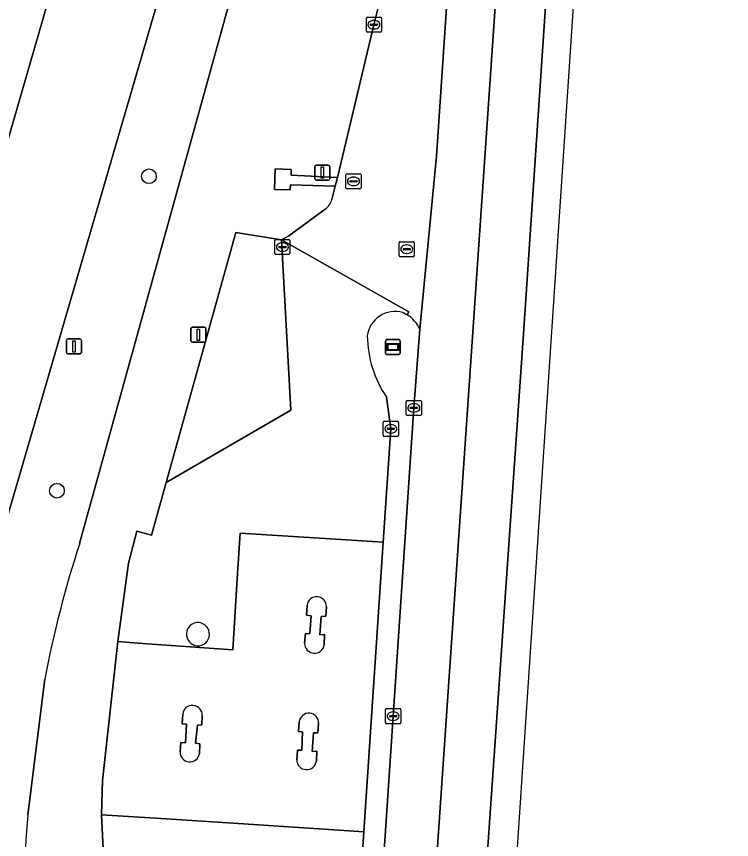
# Model space of a CAD drawing. Extents: x 161084 to 161928, y 385354 to 386522.
# Drawn here: x 161818.6 to 161866, y 385434.6 to 385489.1 of the extents above; entities that cross this region are included whole.
import ezdxf

# ---------------------------------------------------------------- set-up
doc = ezdxf.new("R2010")
doc.units = 0
for name, color, linetype in [('IMGEO_Berm_groen', 7, 'Continuous'), ('IMGEO_Berm_open', 7, 'Continuous'), ('IMGEO_Boom', 7, 'Continuous'), ('IMGEO_Kolk', 7, 'Continuous'), ('IMGEO_Lichtmast', 7, 'Continuous'), ('IMGEO_Parkeervlak_open', 7, 'Continuous'), ('IMGEO_Reclamebord', 7, 'Continuous'), ('IMGEO_Rijbaan_lokaal_open', 7, 'Continuous'), ('IMGEO_Rijbaan_regionaal_gesloten', 7, 'Continuous'), ('IMGEO_Rioolput', 7, 'Continuous'), ('IMGEO_Verkeersbordpaal', 7, 'Continuous'), ('IMGEO_Verkeerseiland_open', 7, 'Continuous'), ('IMGEO_Voetpad_open', 7, 'Continuous')]:
    doc.layers.add(name, color=color, linetype=linetype)

msp = doc.modelspace()

# ---------------------------------------------------------------- linework, layer by layer
at = {"layer": 'IMGEO_Berm_groen'}
for points in [[(161847.045, 385555.554), (161845.97, 385551.853), (161843.024, 385541.831), (161840.634, 385533.683), (161816.691, 385451.577), (161814.707, 385444.64)], [(161807.334, 385444.205), (161816.46, 385475.565), (161825.937, 385508.321), (161833.827, 385535.456)], [(161842.277, 385488.582), (161843.342, 385492.925), (161837.038, 385493.894), (161838.15, 385500), (161839.087, 385505.149), (161843.754, 385527.215), (161837.035, 385505.739), (161835.448, 385500), (161822.781, 385454.189)], [(161822.781, 385454.189), (161835.448, 385500), (161837.035, 385505.739), (161843.754, 385527.215)], [(161839.488, 385476.992), (161839.707, 385477.868), (161836.757, 385477.976), (161836.734, 385477.627), (161835.681, 385477.646), (161835.735, 385479.036), (161836.799, 385478.991), (161836.789, 385478.607), (161839.859, 385478.455), (161842.277, 385488.582)], [(161825.32, 385406.42), (161823.9, 385395.702), (161831.815, 385398.932), (161831.934, 385400.658), (161832.079, 385407.241), (161832.079, 385412.061), (161830.301, 385416.92), (161824.454, 385430.65), (161824.424, 385432.14), (161824.225, 385436.183), (161824.284, 385438.46), (161825.312, 385447.692), (161826.012, 385452.879), (161826.576, 385455.009), (161827.549, 385454.732), (161828.52, 385458.222), (161833.131, 385474.795), (161836.157, 385474.321), (161836.649, 385474.584), (161839.053, 385476.363)], [(161820.465, 385445.184), (161819.349, 385436.203)], [(161819.349, 385436.203), (161820.465, 385445.184)]]:
    msp.add_lwpolyline(points, dxfattribs=at)
for centre, radius, start, end in [((161838.471, 385477.23), 1.044, 303.8492, 346.8173), ((161891.887, 385431.615), 72.699, 161.91017, 169.24316), ((161891.887, 385431.615), 72.699, 161.91017, 169.24316), ((161852.618, 385432.799), 33.443, 174.1577, 204.3823), ((161852.618, 385432.799), 33.443, 174.1577, 204.3823)]:
    msp.add_arc(centre, radius, start, end, dxfattribs=at)
at = {"layer": 'IMGEO_Berm_open'}
for points in [[(161844.482, 385469.35), (161844.192, 385469.496)], [(161839.562, 385383.109), (161839.747, 385385.876), (161839.761, 385386.097), (161839.971, 385389.239), (161840.039, 385390.264), (161840.191, 385392.532), (161840.297, 385394.134), (161840.315, 385394.398), (161840.742, 385400.813), (161842.12, 385421.284), (161843.55, 385442.735), (161844.924, 385463.175), (161845.309, 385468.395)], [(161843.117, 385463.877), (161843.398, 385461.787), (161842.893, 385454.265), (161841.605, 385435.058), (161840.769, 385422.585), (161840.069, 385414.21), (161839.728, 385410.002)]]:
    msp.add_lwpolyline(points, dxfattribs=at)
for centre, radius, start, end in [((161843.674, 385467.716), 1.854, 73.7614, 172.6598), ((161843.39, 385467.569), 2.089, 23.2914, 58.4916), ((161849.294, 385468.059), 7.46, 180.8175, 214.1018)]:
    msp.add_arc(centre, radius, start, end, dxfattribs=at)
at = {"layer": 'IMGEO_Boom'}
for centre in [(161827.368, 385478.533), (161821.275, 385457.682)]:
    msp.add_circle(centre, 0.489, dxfattribs=at)
at = {"layer": 'IMGEO_Kolk'}
for p, q in [((161841.775, 385488.157), (161841.775, 385489.009)), ((161841.85, 385489.083), (161842.702, 385489.083)), ((161842.034, 385488.577), (161842.034, 385488.589)), ((161842.077, 385488.626), (161842.475, 385488.626)), ((161842.263, 385488.863), (161842.288, 385488.863)), ((161842.518, 385488.589), (161842.518, 385488.577)), ((161842.776, 385489.009), (161842.776, 385488.157)), ((161842.702, 385488.083), (161841.85, 385488.083)), ((161842.472, 385488.54), (161842.074, 385488.54)), ((161842.286, 385488.303), (161842.261, 385488.303)), ((161835.713, 385473.416), (161835.713, 385474.268)), ((161835.788, 385474.342), (161836.64, 385474.342)), ((161835.972, 385473.836), (161835.972, 385473.848)), ((161836.015, 385473.885), (161836.413, 385473.885)), ((161836.201, 385474.122), (161836.226, 385474.122)), ((161836.456, 385473.848), (161836.456, 385473.836)), ((161836.714, 385474.268), (161836.714, 385473.416)), ((161836.64, 385473.342), (161835.788, 385473.342)), ((161836.41, 385473.799), (161836.012, 385473.799)), ((161836.224, 385473.562), (161836.199, 385473.562)), ((161844.421, 385462.748), (161844.421, 385463.6)), ((161844.496, 385463.674), (161845.348, 385463.674)), ((161845.422, 385463.6), (161845.422, 385462.748)), ((161844.68, 385463.168), (161844.68, 385463.18)), ((161845.118, 385463.131), (161844.72, 385463.131)), ((161844.723, 385463.217), (161845.121, 385463.217)), ((161844.909, 385463.454), (161844.934, 385463.454)), ((161845.164, 385463.18), (161845.164, 385463.168)), ((161845.348, 385462.674), (161844.496, 385462.674)), ((161844.932, 385462.894), (161844.907, 385462.894)), ((161842.898, 385461.362), (161842.898, 385462.214)), ((161842.973, 385462.288), (161843.825, 385462.288)), ((161843.2, 385461.831), (161843.598, 385461.831)), ((161843.386, 385462.068), (161843.411, 385462.068)), ((161843.899, 385462.214), (161843.899, 385461.362)), ((161843.825, 385461.288), (161842.973, 385461.288)), ((161843.157, 385461.782), (161843.157, 385461.794)), ((161843.595, 385461.745), (161843.197, 385461.745)), ((161843.409, 385461.508), (161843.384, 385461.508)), ((161843.641, 385461.794), (161843.641, 385461.782)), ((161843.047, 385442.309), (161843.047, 385443.161)), ((161843.122, 385443.235), (161843.974, 385443.235)), ((161843.306, 385442.729), (161843.306, 385442.741)), ((161843.349, 385442.778), (161843.747, 385442.778)), ((161843.535, 385443.015), (161843.56, 385443.015)), ((161843.79, 385442.741), (161843.79, 385442.729)), ((161844.048, 385443.161), (161844.048, 385442.309)), ((161843.974, 385442.235), (161843.122, 385442.235)), ((161843.744, 385442.692), (161843.346, 385442.692)), ((161843.558, 385442.455), (161843.533, 385442.455))]:
    msp.add_line(p, q, dxfattribs=at)
for points in [[(161841.775, 385488.157), (161841.775, 385489.009)], [(161841.85, 385489.083), (161842.702, 385489.083)], [(161842.776, 385489.009), (161842.776, 385488.157)], [(161842.702, 385488.083), (161841.85, 385488.083)], [(161835.713, 385473.416), (161835.713, 385474.268)], [(161835.788, 385474.342), (161836.64, 385474.342)], [(161836.714, 385474.268), (161836.714, 385473.416)], [(161836.64, 385473.342), (161835.788, 385473.342)], [(161844.421, 385462.748), (161844.421, 385463.6)], [(161844.496, 385463.674), (161845.348, 385463.674)], [(161845.422, 385463.6), (161845.422, 385462.748)], [(161845.348, 385462.674), (161844.496, 385462.674)], [(161842.898, 385461.362), (161842.898, 385462.214)], [(161842.973, 385462.288), (161843.825, 385462.288)], [(161843.899, 385462.214), (161843.899, 385461.362)], [(161843.825, 385461.288), (161842.973, 385461.288)], [(161843.047, 385442.309), (161843.047, 385443.161)], [(161843.122, 385443.235), (161843.974, 385443.235)], [(161844.048, 385443.161), (161844.048, 385442.309)], [(161843.974, 385442.235), (161843.122, 385442.235)]]:
    msp.add_lwpolyline(points, dxfattribs=at)
for centre, radius, start, end in [((161841.852, 385489.007), 0.0765, 91.552, 178.448), ((161841.852, 385489.007), 0.0765, 91.552, 178.448), ((161842.074, 385488.586), 0.0403, 85.8775, 175.7526), ((161842.071, 385488.576), 0.0366, 178.938, 274.7102), ((161842.475, 385488.583), 0.043, 264.8664, 352.4533), ((161842.479, 385488.588), 0.0386, 1.7309, 96.639), ((161842.7, 385489.007), 0.0765, 1.552, 88.448), ((161842.7, 385489.007), 0.0765, 1.552, 88.448), ((161841.852, 385488.159), 0.0765, 181.552, 268.448), ((161841.852, 385488.159), 0.0765, 181.552, 268.448), ((161842.7, 385488.159), 0.0765, 271.552, 358.448), ((161842.7, 385488.159), 0.0765, 271.552, 358.448), ((161835.79, 385474.266), 0.0765, 91.552, 178.448), ((161835.79, 385474.266), 0.0765, 91.552, 178.448), ((161836.012, 385473.845), 0.0403, 85.8775, 175.7526), ((161836.009, 385473.835), 0.0366, 178.938, 274.7102), ((161836.413, 385473.842), 0.043, 264.8664, 352.4533), ((161836.417, 385473.847), 0.0386, 1.7309, 96.639), ((161836.638, 385474.266), 0.0765, 1.552, 88.448), ((161836.638, 385474.266), 0.0765, 1.552, 88.448), ((161835.79, 385473.418), 0.0765, 181.552, 268.448), ((161835.79, 385473.418), 0.0765, 181.552, 268.448), ((161836.638, 385473.418), 0.0765, 271.552, 358.448), ((161836.638, 385473.418), 0.0765, 271.552, 358.448), ((161844.498, 385463.598), 0.0765, 91.552, 178.448), ((161844.498, 385463.598), 0.0765, 91.552, 178.448), ((161845.346, 385463.598), 0.0765, 1.552, 88.448), ((161845.346, 385463.598), 0.0765, 1.552, 88.448), ((161844.72, 385463.177), 0.0403, 85.8775, 175.7526), ((161844.717, 385463.167), 0.0366, 178.938, 274.7102), ((161845.121, 385463.174), 0.043, 264.8664, 352.4533), ((161845.125, 385463.179), 0.0386, 1.7309, 96.639), ((161844.498, 385462.75), 0.0765, 181.552, 268.448), ((161844.498, 385462.75), 0.0765, 181.552, 268.448), ((161845.346, 385462.75), 0.0765, 271.552, 358.448), ((161845.346, 385462.75), 0.0765, 271.552, 358.448), ((161842.975, 385462.212), 0.0765, 91.552, 178.448), ((161842.975, 385462.212), 0.0765, 91.552, 178.448), ((161843.197, 385461.791), 0.0403, 85.8775, 175.7526), ((161843.602, 385461.793), 0.0386, 1.7309, 96.639), ((161843.823, 385462.212), 0.0765, 1.552, 88.448), ((161843.823, 385462.212), 0.0765, 1.552, 88.448), ((161842.975, 385461.364), 0.0765, 181.552, 268.448), ((161842.975, 385461.364), 0.0765, 181.552, 268.448), ((161843.194, 385461.781), 0.0366, 178.938, 274.7102), ((161843.598, 385461.788), 0.043, 264.8664, 352.4533), ((161843.823, 385461.364), 0.0765, 271.552, 358.448), ((161843.823, 385461.364), 0.0765, 271.552, 358.448), ((161843.124, 385443.159), 0.0765, 91.552, 178.448), ((161843.124, 385443.159), 0.0765, 91.552, 178.448), ((161843.346, 385442.738), 0.0403, 85.8775, 175.7526), ((161843.343, 385442.728), 0.0366, 178.938, 274.7102), ((161843.747, 385442.735), 0.043, 264.8664, 352.4533), ((161843.751, 385442.74), 0.0386, 1.7309, 96.639), ((161843.972, 385443.159), 0.0765, 1.552, 88.448), ((161843.972, 385443.159), 0.0765, 1.552, 88.448), ((161843.124, 385442.311), 0.0765, 181.552, 268.448), ((161843.124, 385442.311), 0.0765, 181.552, 268.448), ((161843.972, 385442.311), 0.0765, 271.552, 358.448), ((161843.972, 385442.311), 0.0765, 271.552, 358.448)]:
    msp.add_arc(centre, radius, start, end, dxfattribs=at)
for centre, major_axis, ratio, start_param, end_param in [((161842.262, 385488.583), (-0.387, 0.002), 0.722429, 4.712389, 7.853982), ((161842.287, 385488.583), (-0.39, 0.002), 0.717154, 1.570796, 4.712389), ((161836.2, 385473.842), (-0.387, 0.002), 0.722429, 4.712389, 7.853982), ((161836.225, 385473.842), (-0.39, 0.002), 0.717154, 1.570796, 4.712389), ((161844.908, 385463.174), (-0.387, 0.002), 0.722429, 4.712389, 7.853982), ((161844.933, 385463.174), (-0.39, 0.002), 0.717154, 1.570796, 4.712389), ((161843.385, 385461.788), (-0.387, 0.002), 0.722429, 4.712389, 7.853982), ((161843.41, 385461.788), (-0.39, 0.002), 0.717154, 1.570796, 4.712389), ((161843.534, 385442.735), (-0.387, 0.002), 0.722429, 4.712389, 7.853982), ((161843.559, 385442.735), (-0.39, 0.002), 0.717154, 1.570796, 4.712389)]:
    msp.add_ellipse(centre, major_axis=major_axis, ratio=ratio, start_param=start_param, end_param=end_param, dxfattribs=at)
at = {"layer": 'IMGEO_Lichtmast'}
for p, q in [((161838.361, 385478.375), (161838.361, 385479.175)), ((161838.361, 385479.175), (161838.361, 385478.375)), ((161838.461, 385479.275), (161839.251, 385479.275)), ((161839.251, 385479.275), (161838.461, 385479.275)), ((161839.351, 385479.175), (161839.351, 385478.375)), ((161839.351, 385478.375), (161839.351, 385479.175)), ((161839.251, 385478.275), (161838.461, 385478.275)), ((161838.461, 385478.275), (161839.251, 385478.275)), ((161830.152, 385467.63), (161830.152, 385468.43)), ((161830.152, 385468.43), (161830.152, 385467.63)), ((161830.252, 385468.53), (161831.042, 385468.53)), ((161831.042, 385468.53), (161830.252, 385468.53)), ((161831.142, 385468.43), (161831.142, 385467.63)), ((161831.142, 385467.63), (161831.142, 385468.43)), ((161831.042, 385467.53), (161830.252, 385467.53)), ((161830.252, 385467.53), (161831.042, 385467.53))]:
    msp.add_line(p, q, dxfattribs=at)
for points in [[(161838.781, 385479.15), (161838.931, 385479.15), (161838.931, 385478.4), (161838.781, 385478.4), (161838.781, 385479.15)], [(161830.572, 385468.405), (161830.722, 385468.405), (161830.722, 385467.655), (161830.572, 385467.655), (161830.572, 385468.405)]]:
    msp.add_lwpolyline(points, dxfattribs=at)
for centre, start, end in [((161838.461, 385479.175), 90, 180), ((161838.461, 385479.175), 90, 180), ((161839.251, 385479.175), 0, 90), ((161839.251, 385479.175), 360, 90), ((161838.461, 385478.375), 180, 270), ((161838.461, 385478.375), 180, 270), ((161839.251, 385478.375), 270, 0), ((161839.251, 385478.375), 270, 0), ((161830.252, 385468.43), 90, 180), ((161830.252, 385468.43), 90, 180), ((161831.042, 385468.43), 0, 90), ((161831.042, 385468.43), 360, 90), ((161830.252, 385467.63), 180, 270), ((161830.252, 385467.63), 180, 270), ((161831.042, 385467.63), 270, 0), ((161831.042, 385467.63), 270, 0)]:
    msp.add_arc(centre, 0.1, start, end, dxfattribs=at)
at = {"layer": 'IMGEO_Parkeervlak_open'}
msp.add_lwpolyline([(161836.157, 385474.321), (161833.131, 385474.795), (161828.52, 385458.222), (161836.769, 385463.025)], close=True, dxfattribs=at)
at = {"layer": 'IMGEO_Reclamebord'}
for p, q in [((161843.034, 385466.805), (161843.034, 385467.605)), ((161843.034, 385467.605), (161843.034, 385466.805)), ((161843.134, 385467.705), (161843.924, 385467.705)), ((161843.924, 385467.705), (161843.134, 385467.705)), ((161844.024, 385467.605), (161844.024, 385466.805)), ((161844.024, 385466.805), (161844.024, 385467.605)), ((161843.924, 385466.705), (161843.134, 385466.705)), ((161843.134, 385466.705), (161843.924, 385466.705))]:
    msp.add_line(p, q, dxfattribs=at)
for points in [[(161843.135, 385467.437), (161843.923, 385467.437), (161843.923, 385466.973), (161843.135, 385466.973), (161843.135, 385467.437)], [(161843.2, 385467.372), (161843.2, 385467.038), (161843.858, 385467.038), (161843.858, 385467.372), (161843.2, 385467.372)]]:
    msp.add_lwpolyline(points, dxfattribs=at)
for centre, start, end in [((161843.134, 385467.605), 90, 180), ((161843.134, 385467.605), 90, 180), ((161843.924, 385467.605), 0, 90), ((161843.924, 385467.605), 360, 90), ((161843.134, 385466.805), 180, 270), ((161843.134, 385466.805), 180, 270), ((161843.924, 385466.805), 270, 0), ((161843.924, 385466.805), 270, 0)]:
    msp.add_arc(centre, 0.1, start, end, dxfattribs=at)
at = {"layer": 'IMGEO_Rijbaan_lokaal_open'}
for points in [[(161844.192, 385469.496), (161844.482, 385469.35), (161844.591, 385469.534), (161836.157, 385474.321), (161836.769, 385463.025), (161828.52, 385458.222), (161827.549, 385454.732), (161826.576, 385455.009), (161826.012, 385452.879), (161825.312, 385447.692), (161826.631, 385447.581), (161832.923, 385447.143), (161833.242, 385452.19), (161833.412, 385454.873), (161842.893, 385454.265), (161843.398, 385461.787)], [(161843.398, 385461.787), (161843.117, 385463.877)], [(161837.679, 385447.566), (161837.739, 385448.206), (161838.033, 385448.199), (161838.113, 385449.398), (161837.804, 385449.442), (161837.844, 385450.081)], [(161839.129, 385449.984), (161839.082, 385449.356), (161838.781, 385449.35), (161838.695, 385448.125), (161839.004, 385448.147), (161838.982, 385447.475)], [(161829.437, 385440.372), (161829.486, 385440.994), (161829.788, 385440.971), (161829.865, 385442.204), (161829.578, 385442.22), (161829.617, 385442.872)], [(161830.902, 385442.775), (161830.864, 385442.153)], [(161837.165, 385439.846), (161837.209, 385440.488), (161837.5, 385440.473), (161837.552, 385441.702), (161837.288, 385441.71), (161837.33, 385442.36)], [(161838.615, 385442.263), (161838.568, 385441.635), (161838.267, 385441.629), (161838.181, 385440.404), (161838.49, 385440.426), (161838.468, 385439.754)], [(161830.864, 385442.153), (161830.578, 385442.147), (161830.463, 385440.954), (161830.747, 385440.91), (161830.718, 385440.241)], [(161839.728, 385410.002), (161840.069, 385414.21), (161840.769, 385422.585), (161841.605, 385435.058), (161833.972, 385435.565), (161828.511, 385435.928), (161824.225, 385436.183), (161824.424, 385432.14), (161828.258, 385431.877), (161833.735, 385431.519), (161836.547, 385431.325)]]:
    msp.add_lwpolyline(points, dxfattribs=at)
msp.add_lwpolyline([(161842.893, 385454.265), (161833.412, 385454.873), (161833.242, 385452.19), (161832.923, 385447.143), (161826.631, 385447.581), (161825.312, 385447.692), (161824.284, 385438.46), (161824.225, 385436.183), (161828.511, 385435.928), (161833.972, 385435.565), (161841.605, 385435.058)], close=True, dxfattribs=at)
for centre, radius, start, end in [((161843.674, 385467.716), 1.854, 73.7614, 172.6598), ((161849.294, 385468.059), 7.46, 180.8175, 214.1018), ((161838.485, 385450.014), 0.645, 357.3085, 174.0577), ((161830.627, 385448.179), 0.776, 109.1942, 289.1002), ((161830.599, 385448.17), 0.776, 291.264, 107.0304), ((161838.334, 385447.564), 0.655, 179.8207, 352.1893), ((161830.258, 385442.805), 0.645, 357.3085, 174.0577), ((161837.971, 385442.293), 0.645, 357.3085, 174.0577), ((161830.081, 385440.341), 0.645, 177.2801, 351.042), ((161837.819, 385439.842), 0.654, 179.6336, 352.2889)]:
    msp.add_arc(centre, radius, start, end, dxfattribs=at)
at = {"layer": 'IMGEO_Rijbaan_regionaal_gesloten'}
for points in [[(161856.595, 385582.716), (161860.496, 385647.553), (161857.561, 385647.676), (161852.852, 385580.501), (161851.17, 385555.782), (161847.762, 385499.902), (161846.425, 385479.865), (161845.309, 385468.395), (161844.924, 385463.175), (161843.55, 385442.735), (161842.12, 385421.284), (161840.742, 385400.813), (161840.315, 385394.398), (161843.769, 385394.576), (161844.294, 385402.219), (161851.574, 385508.138)], [(161864.225, 385647.376), (161860.496, 385647.553), (161856.595, 385582.716), (161851.574, 385508.138), (161844.294, 385402.219), (161843.769, 385394.576), (161847.08, 385394.747), (161847.695, 385403.564), (161852.193, 385468.095), (161854.711, 385505.621)], [(161849.178, 385394.855), (161861.764, 385584.094), (161865.968, 385647.294), (161864.225, 385647.376), (161854.711, 385505.621), (161852.193, 385468.095), (161847.695, 385403.564), (161847.08, 385394.747), (161847.608, 385394.774)]]:
    msp.add_lwpolyline(points, close=True, dxfattribs=at)
for points in [[(161842.803, 385566.78), (161841.679, 385562.444), (161839.108, 385553.571), (161836.734, 385545.396), (161833.827, 385535.456), (161825.937, 385508.321), (161816.46, 385475.565), (161807.334, 385444.205)], [(161845.309, 385468.395), (161846.425, 385479.865), (161847.762, 385499.902), (161851.17, 385555.782)], [(161814.707, 385444.64), (161816.691, 385451.577), (161840.634, 385533.683)], [(161843.536, 385493.717), (161843.342, 385492.925), (161842.277, 385488.582), (161839.859, 385478.455), (161839.707, 385477.868), (161839.488, 385476.992)], [(161839.053, 385476.363), (161836.649, 385474.584), (161836.157, 385474.321), (161844.591, 385469.534), (161844.482, 385469.35)]]:
    msp.add_lwpolyline(points, dxfattribs=at)
for centre, radius, start, end in [((161838.471, 385477.23), 1.044, 303.8492, 346.8173), ((161843.39, 385467.569), 2.089, 23.2914, 58.4916)]:
    msp.add_arc(centre, radius, start, end, dxfattribs=at)
at = {"layer": 'IMGEO_Rioolput'}
for p, q in [((161840.421, 385477.771), (161840.421, 385478.623)), ((161840.496, 385478.697), (161841.348, 385478.697)), ((161840.68, 385478.191), (161840.68, 385478.203)), ((161840.723, 385478.24), (161841.121, 385478.24)), ((161840.909, 385478.477), (161840.934, 385478.477)), ((161841.164, 385478.203), (161841.164, 385478.191)), ((161841.422, 385478.623), (161841.422, 385477.771)), ((161841.348, 385477.697), (161840.496, 385477.697)), ((161841.118, 385478.154), (161840.72, 385478.154)), ((161840.932, 385477.917), (161840.907, 385477.917)), ((161843.95, 385473.271), (161843.95, 385474.123)), ((161844.025, 385474.197), (161844.877, 385474.197)), ((161844.438, 385473.977), (161844.463, 385473.977)), ((161844.951, 385474.123), (161844.951, 385473.271)), ((161844.209, 385473.691), (161844.209, 385473.703)), ((161844.647, 385473.654), (161844.249, 385473.654)), ((161844.252, 385473.74), (161844.65, 385473.74)), ((161844.461, 385473.417), (161844.436, 385473.417)), ((161844.693, 385473.703), (161844.693, 385473.691)), ((161844.877, 385473.197), (161844.025, 385473.197))]:
    msp.add_line(p, q, dxfattribs=at)
for points in [[(161840.421, 385477.771), (161840.421, 385478.623)], [(161840.496, 385478.697), (161841.348, 385478.697)], [(161841.422, 385478.623), (161841.422, 385477.771)], [(161841.348, 385477.697), (161840.496, 385477.697)], [(161843.95, 385473.271), (161843.95, 385474.123)], [(161844.025, 385474.197), (161844.877, 385474.197)], [(161844.951, 385474.123), (161844.951, 385473.271)], [(161844.877, 385473.197), (161844.025, 385473.197)]]:
    msp.add_lwpolyline(points, dxfattribs=at)
for centre, radius, start, end in [((161840.498, 385478.621), 0.0765, 91.552, 178.448), ((161840.498, 385478.621), 0.0765, 91.552, 178.448), ((161840.72, 385478.2), 0.0403, 85.8775, 175.7526), ((161841.125, 385478.202), 0.0386, 1.7309, 96.639), ((161841.346, 385478.621), 0.0765, 1.552, 88.448), ((161841.346, 385478.621), 0.0765, 1.552, 88.448), ((161840.498, 385477.773), 0.0765, 181.552, 268.448), ((161840.498, 385477.773), 0.0765, 181.552, 268.448), ((161840.717, 385478.19), 0.0366, 178.938, 274.7102), ((161841.121, 385478.197), 0.043, 264.8664, 352.4533), ((161841.346, 385477.773), 0.0765, 271.552, 358.448), ((161841.346, 385477.773), 0.0765, 271.552, 358.448), ((161844.027, 385474.121), 0.0765, 91.552, 178.448), ((161844.027, 385474.121), 0.0765, 91.552, 178.448), ((161844.875, 385474.121), 0.0765, 1.552, 88.448), ((161844.875, 385474.121), 0.0765, 1.552, 88.448), ((161844.249, 385473.7), 0.0403, 85.8775, 175.7526), ((161844.246, 385473.69), 0.0366, 178.938, 274.7102), ((161844.65, 385473.697), 0.043, 264.8664, 352.4533), ((161844.654, 385473.702), 0.0386, 1.7309, 96.639), ((161844.027, 385473.273), 0.0765, 181.552, 268.448), ((161844.027, 385473.273), 0.0765, 181.552, 268.448), ((161844.875, 385473.273), 0.0765, 271.552, 358.448), ((161844.875, 385473.273), 0.0765, 271.552, 358.448)]:
    msp.add_arc(centre, radius, start, end, dxfattribs=at)
for centre, major_axis, ratio, start_param, end_param in [((161840.908, 385478.197), (-0.387, 0.002), 0.722429, 4.712389, 7.853982), ((161840.933, 385478.197), (-0.39, 0.002), 0.717154, 1.570796, 4.712389), ((161844.437, 385473.697), (-0.387, 0.002), 0.722429, 4.712389, 7.853982), ((161844.462, 385473.697), (-0.39, 0.002), 0.717154, 1.570796, 4.712389)]:
    msp.add_ellipse(centre, major_axis=major_axis, ratio=ratio, start_param=start_param, end_param=end_param, dxfattribs=at)
at = {"layer": 'IMGEO_Verkeersbordpaal'}
for p, q in [((161821.903, 385466.851), (161821.903, 385467.651)), ((161821.903, 385467.651), (161821.903, 385466.851)), ((161822.003, 385467.751), (161822.793, 385467.751)), ((161822.793, 385467.751), (161822.003, 385467.751)), ((161822.893, 385467.651), (161822.893, 385466.851)), ((161822.893, 385466.851), (161822.893, 385467.651)), ((161822.793, 385466.751), (161822.003, 385466.751)), ((161822.003, 385466.751), (161822.793, 385466.751))]:
    msp.add_line(p, q, dxfattribs=at)
msp.add_lwpolyline([(161822.323, 385467.626), (161822.473, 385467.626), (161822.473, 385466.876), (161822.323, 385466.876), (161822.323, 385467.626)], dxfattribs=at)
for centre, start, end in [((161822.003, 385467.651), 90, 180), ((161822.003, 385467.651), 90, 180), ((161822.793, 385467.651), 0, 90), ((161822.793, 385467.651), 360, 90), ((161822.003, 385466.851), 180, 270), ((161822.003, 385466.851), 180, 270), ((161822.793, 385466.851), 270, 0), ((161822.793, 385466.851), 270, 0)]:
    msp.add_arc(centre, 0.1, start, end, dxfattribs=at)
at = {"layer": 'IMGEO_Verkeerseiland_open'}
for points in [[(161837.844, 385450.081), (161837.804, 385449.442), (161838.113, 385449.398), (161838.033, 385448.199), (161837.739, 385448.206), (161837.679, 385447.566)], [(161838.781, 385449.35), (161839.082, 385449.356), (161839.129, 385449.984)], [(161838.982, 385447.475), (161839.004, 385448.147), (161838.695, 385448.125), (161838.781, 385449.35)], [(161829.617, 385442.872), (161829.578, 385442.22), (161829.865, 385442.204), (161829.788, 385440.971), (161829.486, 385440.994), (161829.437, 385440.372)], [(161830.578, 385442.147), (161830.864, 385442.153), (161830.902, 385442.775)], [(161837.33, 385442.36), (161837.288, 385441.71), (161837.552, 385441.702), (161837.5, 385440.473), (161837.209, 385440.488), (161837.165, 385439.846)], [(161838.267, 385441.629), (161838.568, 385441.635), (161838.615, 385442.263)], [(161830.718, 385440.241), (161830.747, 385440.91), (161830.463, 385440.954), (161830.578, 385442.147)], [(161838.468, 385439.754), (161838.49, 385440.426), (161838.181, 385440.404), (161838.267, 385441.629)]]:
    msp.add_lwpolyline(points, dxfattribs=at)
for centre, radius, start, end in [((161838.485, 385450.014), 0.645, 357.3085, 174.0577), ((161830.627, 385448.179), 0.776, 109.1942, 289.1002), ((161830.599, 385448.17), 0.776, 291.264, 107.0304), ((161838.334, 385447.564), 0.655, 179.8207, 352.1893), ((161830.258, 385442.805), 0.645, 357.3085, 174.0577), ((161837.971, 385442.293), 0.645, 357.3085, 174.0577), ((161830.081, 385440.341), 0.645, 177.2801, 351.042), ((161837.819, 385439.842), 0.654, 179.6336, 352.2889)]:
    msp.add_arc(centre, radius, start, end, dxfattribs=at)
at = {"layer": 'IMGEO_Voetpad_open'}
msp.add_lwpolyline([(161839.859, 385478.455), (161836.789, 385478.607), (161836.799, 385478.991), (161835.735, 385479.036), (161835.681, 385477.646), (161836.734, 385477.627), (161836.757, 385477.976), (161839.707, 385477.868)], close=True, dxfattribs=at)

doc.saveas('drawing.dxf')
